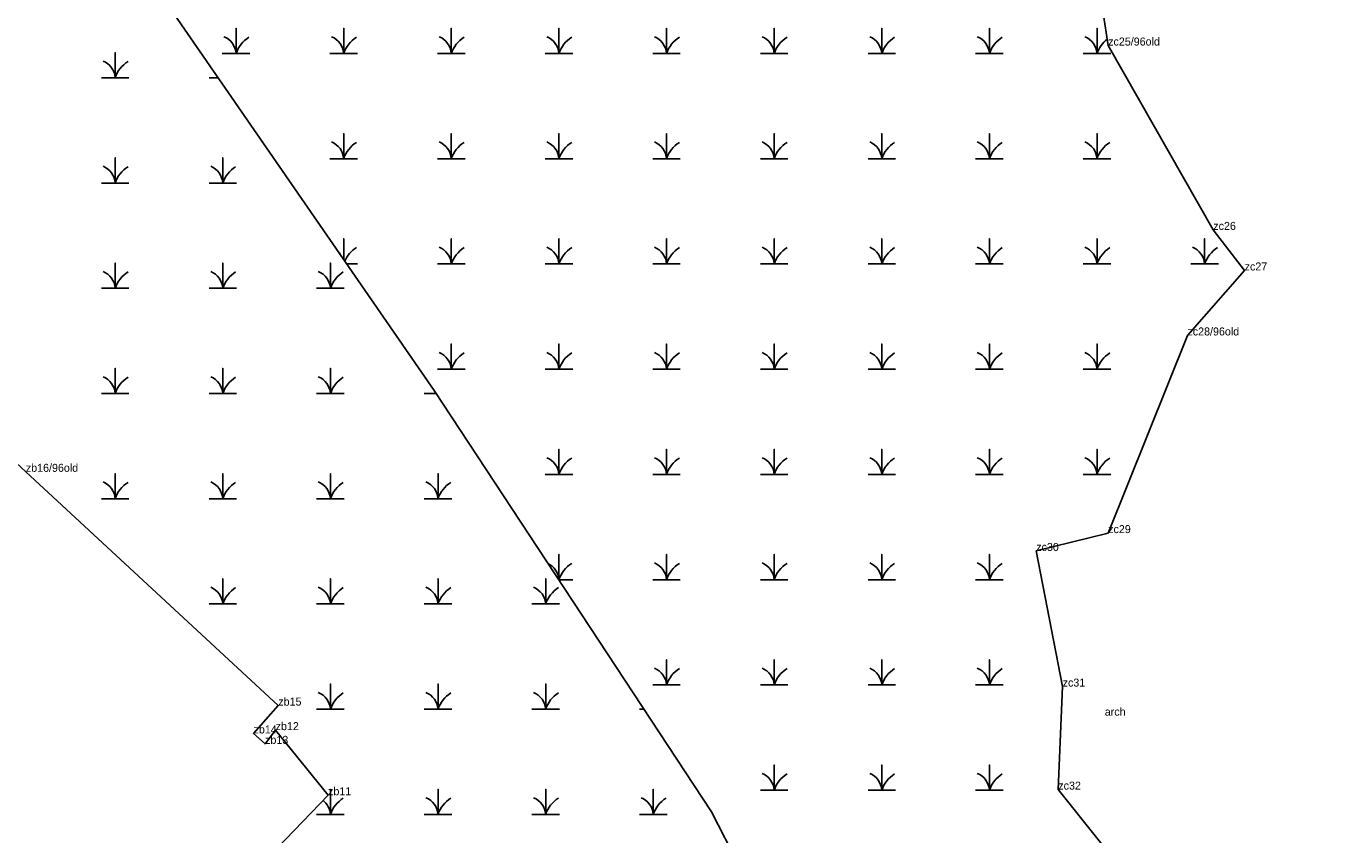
# Model space of a CAD drawing. Extents: x 2072529 to 2268796, y 436423 to 470406.
# Drawn here: x 2251941 to 2252754, y 438346 to 438852 of the extents above; entities that cross this region are included whole.
import ezdxf

# ---------------------------------------------------------------- set-up
doc = ezdxf.new("R2010")
doc.units = 0
for name, color, linetype in [('Exist Environmental Wetland Boundary', 7, 'Continuous'), ('Exist Environmental Wetland Boundary Cogo Comment', 7, 'Continuous'), ('Exist Hydro Jurisdictional Stream or Body of Water NEU Mitigable', 7, 'Continuous'), ('Exist Hydro Swamp or Marsh', 7, 'Continuous'), ('Old_Level_20', 7, 'Continuous')]:
    doc.layers.add(name, color=color, linetype=linetype)

msp = doc.modelspace()

# ---------------------------------------------------------------- linework, layer by layer
at = {"layer": 'Exist Environmental Wetland Boundary'}
for points in [[(2251148.94, 439610.49), (2251261.98, 439510.93), (2251353.72, 439431.67), (2251408.06, 439276.46), (2251418.5, 439100.24), (2251356.47, 439015.14), (2251265.14, 438865.12), (2251366.82, 438844.78), (2251385.46, 438875.42), (2251556.91, 438853.1), (2251718.82, 438830.13), (2251868.44, 438639.97), (2251940.74, 438572.89), (2252098.49, 438426.72), (2252083.03, 438409.31), (2252090.25, 438402.8), (2252096.84, 438411.38), (2252129.61, 438370.68)], [(2252602.41, 438934.42), (2252617.06, 438839.42), (2252682.76, 438724.15), (2252702.34, 438698.78), (2252666.6, 438658.16), (2252617.07, 438534.58), (2252572.12, 438523.42), (2252588.63, 438438.61), (2252585.9, 438374.2), (2252634.63, 438313.22), (2252652.92, 438234.16), (2252675.4, 438119.23), (2252680.55, 438043.34), (2252745.58, 437967.01), (2252754.42, 437962.79)], [(2252129.61, 438370.68), (2252087.24, 438326.64), (2252231.67, 438292.27), (2252265.76, 438199.96), (2252213.02, 438182.13), (2252209.12, 438152.05), (2252210.2, 438134.32), (2252276.43, 438157.85), (2252330.72, 438053.7), (2252370.68, 437902.26), (2252366.64, 437873.55), (2252367.26, 437851.27), (2252371.21, 437840.04)]]:
    msp.add_lwpolyline(points, dxfattribs=at)
at = {"layer": 'Exist Hydro Jurisdictional Stream or Body of Water NEU Mitigable'}
for p, q in [((2252009.78, 438893.45), (2252195.92, 438623.67)), ((2252195.92, 438623.67), (2252369.23, 438360.31)), ((2252369.23, 438360.31), (2252510.45, 438084.11))]:
    msp.add_line(p, q, dxfattribs=at)
at = {"layer": 'Exist Hydro Swamp or Marsh'}
for points in [[(2252063.52, 438834.45), (2252072.12, 438834.45), (2252072.12, 438850.23), (2252072.12, 438834.45), (2252080.72, 438834.45)], [(2252130.77, 438834.45), (2252139.37, 438834.45), (2252139.37, 438850.23), (2252139.37, 438834.45), (2252147.97, 438834.45)], [(2252198.02, 438834.45), (2252206.62, 438834.45), (2252206.62, 438850.23), (2252206.62, 438834.45), (2252215.22, 438834.45)], [(2252265.27, 438834.45), (2252273.87, 438834.45), (2252273.87, 438850.23), (2252273.87, 438834.45), (2252282.47, 438834.45)], [(2252332.52, 438834.45), (2252341.12, 438834.45), (2252341.12, 438850.23), (2252341.12, 438834.45), (2252349.72, 438834.45)], [(2252399.77, 438834.45), (2252408.37, 438834.45), (2252408.37, 438850.23), (2252408.37, 438834.45), (2252416.97, 438834.45)], [(2252467.02, 438834.45), (2252475.62, 438834.45), (2252475.62, 438850.23), (2252475.62, 438834.45), (2252484.22, 438834.45)], [(2252534.27, 438834.45), (2252542.87, 438834.45), (2252542.87, 438850.23), (2252542.87, 438834.45), (2252551.47, 438834.45)], [(2252601.52, 438834.45), (2252610.12, 438834.45), (2252610.12, 438850.23), (2252610.12, 438834.45), (2252618.72, 438834.45)], [(2251987.98, 438819.26), (2251996.58, 438819.26), (2251996.58, 438835.04), (2251996.58, 438819.26), (2252005.18, 438819.26)], [(2252055.23, 438819.26), (2252060.97, 438819.26)], [(2252130.77, 438768.65), (2252139.37, 438768.65), (2252139.37, 438784.43), (2252139.37, 438768.65), (2252147.97, 438768.65)], [(2252198.02, 438768.65), (2252206.62, 438768.65), (2252206.62, 438784.43), (2252206.62, 438768.65), (2252215.22, 438768.65)], [(2252265.27, 438768.65), (2252273.87, 438768.65), (2252273.87, 438784.43), (2252273.87, 438768.65), (2252282.47, 438768.65)], [(2252332.52, 438768.65), (2252341.12, 438768.65), (2252341.12, 438784.43), (2252341.12, 438768.65), (2252349.72, 438768.65)], [(2252399.77, 438768.65), (2252408.37, 438768.65), (2252408.37, 438784.43), (2252408.37, 438768.65), (2252416.97, 438768.65)], [(2252467.02, 438768.65), (2252475.62, 438768.65), (2252475.62, 438784.43), (2252475.62, 438768.65), (2252484.22, 438768.65)], [(2252534.27, 438768.65), (2252542.87, 438768.65), (2252542.87, 438784.43), (2252542.87, 438768.65), (2252551.47, 438768.65)], [(2252601.52, 438768.65), (2252610.12, 438768.65), (2252610.12, 438784.43), (2252610.12, 438768.65), (2252618.72, 438768.65)], [(2251987.98, 438753.46), (2251996.58, 438753.46), (2251996.58, 438769.24), (2251996.58, 438753.46), (2252005.18, 438753.46)], [(2252055.23, 438753.46), (2252063.83, 438753.46), (2252063.83, 438769.24), (2252063.83, 438753.46), (2252072.43, 438753.46)], [(2252139.37, 438705.63), (2252139.37, 438718.63), (2252139.37, 438705.63)], [(2252198.02, 438702.85), (2252206.62, 438702.85), (2252206.62, 438718.63), (2252206.62, 438702.85), (2252215.22, 438702.85)], [(2252265.27, 438702.85), (2252273.87, 438702.85), (2252273.87, 438718.63), (2252273.87, 438702.85), (2252282.47, 438702.85)], [(2252332.52, 438702.85), (2252341.12, 438702.85), (2252341.12, 438718.63), (2252341.12, 438702.85), (2252349.72, 438702.85)], [(2252399.77, 438702.85), (2252408.37, 438702.85), (2252408.37, 438718.63), (2252408.37, 438702.85), (2252416.97, 438702.85)], [(2252467.02, 438702.85), (2252475.62, 438702.85), (2252475.62, 438718.63), (2252475.62, 438702.85), (2252484.22, 438702.85)], [(2252534.27, 438702.85), (2252542.87, 438702.85), (2252542.87, 438718.63), (2252542.87, 438702.85), (2252551.47, 438702.85)], [(2252601.52, 438702.85), (2252610.12, 438702.85), (2252610.12, 438718.63), (2252610.12, 438702.85), (2252618.72, 438702.85)], [(2252668.77, 438702.85), (2252677.37, 438702.85), (2252677.37, 438718.63), (2252677.37, 438702.85), (2252685.97, 438702.85)], [(2251987.98, 438687.66), (2251996.58, 438687.66), (2251996.58, 438703.44), (2251996.58, 438687.66), (2252005.18, 438687.66)], [(2252055.23, 438687.66), (2252063.83, 438687.66), (2252063.83, 438703.44), (2252063.83, 438687.66), (2252072.43, 438687.66)], [(2252122.48, 438687.66), (2252131.08, 438687.66), (2252131.08, 438703.44), (2252131.08, 438687.66), (2252139.68, 438687.66)], [(2252141.29, 438702.85), (2252147.97, 438702.85)], [(2252198.02, 438637.05), (2252206.62, 438637.05), (2252206.62, 438652.83), (2252206.62, 438637.05), (2252215.22, 438637.05)], [(2252265.27, 438637.05), (2252273.87, 438637.05), (2252273.87, 438652.83), (2252273.87, 438637.05), (2252282.47, 438637.05)], [(2252332.52, 438637.05), (2252341.12, 438637.05), (2252341.12, 438652.83), (2252341.12, 438637.05), (2252349.72, 438637.05)], [(2252399.77, 438637.05), (2252408.37, 438637.05), (2252408.37, 438652.83), (2252408.37, 438637.05), (2252416.97, 438637.05)], [(2252467.02, 438637.05), (2252475.62, 438637.05), (2252475.62, 438652.83), (2252475.62, 438637.05), (2252484.22, 438637.05)], [(2252534.27, 438637.05), (2252542.87, 438637.05), (2252542.87, 438652.83), (2252542.87, 438637.05), (2252551.47, 438637.05)], [(2252601.52, 438637.05), (2252610.12, 438637.05), (2252610.12, 438652.83), (2252610.12, 438637.05), (2252618.72, 438637.05)], [(2251987.98, 438621.86), (2251996.58, 438621.86), (2251996.58, 438637.64), (2251996.58, 438621.86), (2252005.18, 438621.86)], [(2252055.23, 438621.86), (2252063.83, 438621.86), (2252063.83, 438637.64), (2252063.83, 438621.86), (2252072.43, 438621.86)], [(2252122.48, 438621.86), (2252131.08, 438621.86), (2252131.08, 438637.64), (2252131.08, 438621.86), (2252139.68, 438621.86)], [(2252189.73, 438621.86), (2252197.12, 438621.86)], [(2252265.27, 438571.25), (2252273.87, 438571.25), (2252273.87, 438587.03), (2252273.87, 438571.25), (2252282.47, 438571.25)], [(2252332.52, 438571.25), (2252341.12, 438571.25), (2252341.12, 438587.03), (2252341.12, 438571.25), (2252349.72, 438571.25)], [(2252399.77, 438571.25), (2252408.37, 438571.25), (2252408.37, 438587.03), (2252408.37, 438571.25), (2252416.97, 438571.25)], [(2252467.02, 438571.25), (2252475.62, 438571.25), (2252475.62, 438587.03), (2252475.62, 438571.25), (2252484.22, 438571.25)], [(2252534.27, 438571.25), (2252542.87, 438571.25), (2252542.87, 438587.03), (2252542.87, 438571.25), (2252551.47, 438571.25)], [(2252601.52, 438571.25), (2252610.12, 438571.25), (2252610.12, 438587.03), (2252610.12, 438571.25), (2252618.72, 438571.25)], [(2251987.98, 438556.06), (2251996.58, 438556.06), (2251996.58, 438571.84), (2251996.58, 438556.06), (2252005.18, 438556.06)], [(2252055.23, 438556.06), (2252063.83, 438556.06), (2252063.83, 438571.84), (2252063.83, 438556.06), (2252072.43, 438556.06)], [(2252122.48, 438556.06), (2252131.08, 438556.06), (2252131.08, 438571.84), (2252131.08, 438556.06), (2252139.68, 438556.06)], [(2252189.73, 438556.06), (2252198.33, 438556.06), (2252198.33, 438571.84), (2252198.33, 438556.06), (2252206.93, 438556.06)], [(2252273.72, 438505.45), (2252273.87, 438505.45), (2252273.87, 438521.23), (2252273.87, 438505.45), (2252282.47, 438505.45)], [(2252332.52, 438505.45), (2252341.12, 438505.45), (2252341.12, 438521.23), (2252341.12, 438505.45), (2252349.72, 438505.45)], [(2252399.77, 438505.45), (2252408.37, 438505.45), (2252408.37, 438521.23), (2252408.37, 438505.45), (2252416.97, 438505.45)], [(2252467.02, 438505.45), (2252475.62, 438505.45), (2252475.62, 438521.23), (2252475.62, 438505.45), (2252484.22, 438505.45)], [(2252534.27, 438505.45), (2252542.87, 438505.45), (2252542.87, 438521.23), (2252542.87, 438505.45), (2252551.47, 438505.45)], [(2252055.23, 438490.26), (2252063.83, 438490.26), (2252063.83, 438506.04), (2252063.83, 438490.26), (2252072.43, 438490.26)], [(2252122.48, 438490.26), (2252131.08, 438490.26), (2252131.08, 438506.04), (2252131.08, 438490.26), (2252139.68, 438490.26)], [(2252189.73, 438490.26), (2252198.33, 438490.26), (2252198.33, 438506.04), (2252198.33, 438490.26), (2252206.93, 438490.26)], [(2252256.98, 438490.26), (2252265.58, 438490.26), (2252265.58, 438506.04), (2252265.58, 438490.26), (2252274.18, 438490.26)], [(2252332.52, 438439.65), (2252341.12, 438439.65), (2252341.12, 438455.43), (2252341.12, 438439.65), (2252349.72, 438439.65)], [(2252399.77, 438439.65), (2252408.37, 438439.65), (2252408.37, 438455.43), (2252408.37, 438439.65), (2252416.97, 438439.65)], [(2252467.02, 438439.65), (2252475.62, 438439.65), (2252475.62, 438455.43), (2252475.62, 438439.65), (2252484.22, 438439.65)], [(2252534.27, 438439.65), (2252542.87, 438439.65), (2252542.87, 438455.43), (2252542.87, 438439.65), (2252551.47, 438439.65)], [(2252122.48, 438424.46), (2252131.08, 438424.46), (2252131.08, 438440.24), (2252131.08, 438424.46), (2252139.68, 438424.46)], [(2252189.73, 438424.46), (2252198.33, 438424.46), (2252198.33, 438440.24), (2252198.33, 438424.46), (2252206.93, 438424.46)], [(2252256.98, 438424.46), (2252265.58, 438424.46), (2252265.58, 438440.24), (2252265.58, 438424.46), (2252274.18, 438424.46)], [(2252324.23, 438424.46), (2252327.02, 438424.46)], [(2252399.77, 438373.85), (2252408.37, 438373.85), (2252408.37, 438389.63), (2252408.37, 438373.85), (2252416.97, 438373.85)], [(2252467.02, 438373.85), (2252475.62, 438373.85), (2252475.62, 438389.63), (2252475.62, 438373.85), (2252484.22, 438373.85)], [(2252534.27, 438373.85), (2252542.87, 438373.85), (2252542.87, 438389.63), (2252542.87, 438373.85), (2252551.47, 438373.85)], [(2252122.48, 438358.66), (2252131.08, 438358.66), (2252131.08, 438374.44), (2252131.08, 438358.66), (2252139.68, 438358.66)], [(2252189.73, 438358.66), (2252198.33, 438358.66), (2252198.33, 438374.44), (2252198.33, 438358.66), (2252206.93, 438358.66)], [(2252256.98, 438358.66), (2252265.58, 438358.66), (2252265.58, 438374.44), (2252265.58, 438358.66), (2252274.18, 438358.66)], [(2252324.23, 438358.66), (2252332.83, 438358.66), (2252332.83, 438374.44), (2252332.83, 438358.66), (2252341.43, 438358.66)]]:
    msp.add_lwpolyline(points, dxfattribs=at)
for centre, radius, start, end in [((2252059.85, 438833.57), 12.3, 4.14034, 67.53497), ((2252090.36, 438828.39), 19.22, 122.12745, 161.62219), ((2252127.1, 438833.57), 12.3, 4.14034, 67.53497), ((2252157.61, 438828.39), 19.22, 122.12745, 161.62219), ((2252194.35, 438833.57), 12.3, 4.14034, 67.53497), ((2252224.86, 438828.39), 19.22, 122.12745, 161.62219), ((2252261.6, 438833.57), 12.3, 4.14034, 67.53497), ((2252292.11, 438828.39), 19.22, 122.12745, 161.62219), ((2252328.85, 438833.57), 12.3, 4.14034, 67.53497), ((2252359.36, 438828.39), 19.22, 122.12745, 161.62219), ((2252396.1, 438833.57), 12.3, 4.14034, 67.53497), ((2252426.61, 438828.39), 19.22, 122.12745, 161.62219), ((2252463.35, 438833.57), 12.3, 4.14034, 67.53497), ((2252493.86, 438828.39), 19.22, 122.12745, 161.62219), ((2252530.6, 438833.57), 12.3, 4.14034, 67.53497), ((2252561.11, 438828.39), 19.22, 122.12745, 161.62219), ((2252597.85, 438833.57), 12.3, 4.14034, 67.53497), ((2252628.36, 438828.39), 19.22, 128.34713, 161.62219), ((2251984.32, 438818.37), 12.3, 4.14034, 67.53497), ((2252014.82, 438813.19), 19.22, 122.12745, 161.62219), ((2252127.1, 438767.77), 12.3, 4.14034, 67.53497), ((2252157.61, 438762.59), 19.22, 122.12745, 161.62219), ((2252194.35, 438767.77), 12.3, 4.14034, 67.53497), ((2252224.86, 438762.59), 19.22, 122.12745, 161.62219), ((2252261.6, 438767.77), 12.3, 4.14034, 67.53497), ((2252292.11, 438762.59), 19.22, 122.12745, 161.62219), ((2252328.85, 438767.77), 12.3, 4.14034, 67.53497), ((2252359.36, 438762.59), 19.22, 122.12745, 161.62219), ((2252396.1, 438767.77), 12.3, 4.14034, 67.53497), ((2252426.61, 438762.59), 19.22, 122.12745, 161.62219), ((2252463.35, 438767.77), 12.3, 4.14034, 67.53497), ((2252493.86, 438762.59), 19.22, 122.12745, 161.62219), ((2252530.6, 438767.77), 12.3, 4.14034, 67.53497), ((2252561.11, 438762.59), 19.22, 122.12745, 161.62219), ((2252597.85, 438767.77), 12.3, 4.14034, 67.53497), ((2252628.36, 438762.59), 19.22, 122.12745, 161.62219), ((2251984.32, 438752.57), 12.3, 4.14034, 67.53497), ((2252014.82, 438747.39), 19.22, 122.12745, 161.62219), ((2252051.57, 438752.57), 12.3, 4.14034, 67.53497), ((2252082.07, 438747.39), 19.22, 122.12745, 161.62219), ((2252127.1, 438701.97), 12.3, 26.6144, 42.59688), ((2252157.61, 438696.79), 19.22, 122.12745, 155.933), ((2252194.35, 438701.97), 12.3, 4.14034, 67.53497), ((2252224.86, 438696.79), 19.22, 122.12745, 161.62219), ((2252261.6, 438701.97), 12.3, 4.14034, 67.53497), ((2252292.11, 438696.79), 19.22, 122.12745, 161.62219), ((2252328.85, 438701.97), 12.3, 4.14034, 67.53497), ((2252359.36, 438696.79), 19.22, 122.12745, 161.62219), ((2252396.1, 438701.97), 12.3, 4.14034, 67.53497), ((2252426.61, 438696.79), 19.22, 122.12745, 161.62219), ((2252463.35, 438701.97), 12.3, 4.14034, 67.53497), ((2252493.86, 438696.79), 19.22, 122.12745, 161.62219), ((2252530.6, 438701.97), 12.3, 4.14034, 67.53497), ((2252561.11, 438696.79), 19.22, 122.12745, 161.62219), ((2252597.85, 438701.97), 12.3, 4.14034, 67.53497), ((2252628.36, 438696.79), 19.22, 122.12745, 161.62219), ((2252665.1, 438701.97), 12.3, 4.14034, 67.53497), ((2252695.61, 438696.79), 19.22, 122.12745, 161.62219), ((2251984.32, 438686.77), 12.3, 4.14034, 67.53497), ((2252014.82, 438681.59), 19.22, 122.12745, 161.62219), ((2252051.57, 438686.77), 12.3, 4.14034, 67.53497), ((2252082.07, 438681.59), 19.22, 122.12745, 161.62219), ((2252118.82, 438686.77), 12.3, 4.14034, 67.53497), ((2252149.32, 438681.59), 19.22, 122.12745, 161.62219), ((2252194.35, 438636.17), 12.3, 4.14034, 67.53497), ((2252224.86, 438630.99), 19.22, 122.12745, 161.62219), ((2252261.6, 438636.17), 12.3, 4.14034, 67.53497), ((2252292.11, 438630.99), 19.22, 122.12745, 161.62219), ((2252328.85, 438636.17), 12.3, 4.14034, 67.53497), ((2252359.36, 438630.99), 19.22, 122.12745, 161.62219), ((2252396.1, 438636.17), 12.3, 4.14034, 67.53497), ((2252426.61, 438630.99), 19.22, 122.12745, 161.62219), ((2252463.35, 438636.17), 12.3, 4.14034, 67.53497), ((2252493.86, 438630.99), 19.22, 122.12745, 161.62219), ((2252530.6, 438636.17), 12.3, 4.14034, 67.53497), ((2252561.11, 438630.99), 19.22, 122.12745, 161.62219), ((2252597.85, 438636.17), 12.3, 4.14034, 67.53497), ((2252628.36, 438630.99), 19.22, 122.12745, 161.62219), ((2251984.32, 438620.97), 12.3, 4.14034, 67.53497), ((2252014.82, 438615.79), 19.22, 122.12745, 161.62219), ((2252051.57, 438620.97), 12.3, 4.14034, 67.53497), ((2252082.07, 438615.79), 19.22, 122.12745, 161.62219), ((2252118.82, 438620.97), 12.3, 4.14034, 67.53497), ((2252149.32, 438615.79), 19.22, 122.12745, 161.62219), ((2252261.6, 438570.37), 12.3, 4.14034, 67.53497), ((2252292.11, 438565.19), 19.22, 122.12745, 161.62219), ((2252328.85, 438570.37), 12.3, 4.14034, 67.53497), ((2252359.36, 438565.19), 19.22, 122.12745, 161.62219), ((2252396.1, 438570.37), 12.3, 4.14034, 67.53497), ((2252426.61, 438565.19), 19.22, 122.12745, 161.62219), ((2252463.35, 438570.37), 12.3, 4.14034, 67.53497), ((2252493.86, 438565.19), 19.22, 122.12745, 161.62219), ((2252530.6, 438570.37), 12.3, 4.14034, 67.53497), ((2252561.11, 438565.19), 19.22, 122.12745, 161.62219), ((2252597.85, 438570.37), 12.3, 4.14034, 67.53497), ((2252628.36, 438565.19), 19.22, 122.12745, 161.62219), ((2251984.32, 438555.17), 12.3, 4.14034, 67.53497), ((2252014.82, 438549.99), 19.22, 122.12745, 161.62219), ((2252051.57, 438555.17), 12.3, 4.14034, 67.53497), ((2252082.07, 438549.99), 19.22, 122.12745, 161.62219), ((2252118.82, 438555.17), 12.3, 4.14034, 67.53497), ((2252149.32, 438549.99), 19.22, 122.12745, 161.62219), ((2252186.07, 438555.17), 12.3, 4.14034, 67.53497), ((2252216.57, 438549.99), 19.22, 122.12745, 161.62219), ((2252261.6, 438504.57), 12.3, 4.14034, 63.72687), ((2252292.11, 438499.39), 19.22, 122.12745, 161.62219), ((2252328.85, 438504.57), 12.3, 4.14034, 67.53497), ((2252359.36, 438499.39), 19.22, 122.12745, 161.62219), ((2252396.1, 438504.57), 12.3, 4.14034, 67.53497), ((2252426.61, 438499.39), 19.22, 122.12745, 161.62219), ((2252463.35, 438504.57), 12.3, 4.14034, 67.53497), ((2252493.86, 438499.39), 19.22, 122.12745, 161.62219), ((2252530.6, 438504.57), 12.3, 4.14034, 67.53497), ((2252561.11, 438499.39), 19.22, 122.12745, 161.62219), ((2252051.57, 438489.37), 12.3, 4.14034, 67.53497), ((2252082.07, 438484.19), 19.22, 122.12745, 161.62219), ((2252118.82, 438489.37), 12.3, 4.14034, 67.53497), ((2252149.32, 438484.19), 19.22, 122.12745, 161.62219), ((2252186.07, 438489.37), 12.3, 4.14034, 67.53497), ((2252216.57, 438484.19), 19.22, 122.12745, 161.62219), ((2252253.32, 438489.37), 12.3, 4.14034, 67.53497), ((2252283.82, 438484.19), 19.22, 122.12745, 161.62219), ((2252328.85, 438438.77), 12.3, 4.14034, 67.53497), ((2252359.36, 438433.59), 19.22, 122.12745, 161.62219), ((2252396.1, 438438.77), 12.3, 4.14034, 67.53497), ((2252426.61, 438433.59), 19.22, 122.12745, 161.62219), ((2252463.35, 438438.77), 12.3, 4.14034, 67.53497), ((2252493.86, 438433.59), 19.22, 122.12745, 161.62219), ((2252530.6, 438438.77), 12.3, 4.14034, 67.53497), ((2252561.11, 438433.59), 19.22, 122.12745, 161.62219), ((2252118.82, 438423.57), 12.3, 4.14034, 67.53497), ((2252149.32, 438418.39), 19.22, 122.12745, 161.62219), ((2252186.07, 438423.57), 12.3, 4.14034, 67.53497), ((2252216.57, 438418.39), 19.22, 122.12745, 161.62219), ((2252253.32, 438423.57), 12.3, 4.14034, 67.53497), ((2252283.82, 438418.39), 19.22, 122.12745, 161.62219), ((2252396.1, 438372.97), 12.3, 4.14034, 67.53497), ((2252426.61, 438367.79), 19.22, 122.12745, 161.62219), ((2252463.35, 438372.97), 12.3, 4.14034, 67.53497), ((2252493.86, 438367.79), 19.22, 122.12745, 161.62219), ((2252530.6, 438372.97), 12.3, 4.14034, 67.53497), ((2252561.11, 438367.79), 19.22, 122.12745, 161.62219), ((2252149.32, 438352.59), 19.22, 122.12745, 161.62219), ((2252186.07, 438357.77), 12.3, 4.14034, 67.53497), ((2252216.57, 438352.59), 19.22, 122.12745, 161.62219), ((2252253.32, 438357.77), 12.3, 4.14034, 67.53497), ((2252283.82, 438352.59), 19.22, 122.12745, 161.62219), ((2252320.57, 438357.77), 12.3, 4.14034, 67.53497), ((2252351.07, 438352.59), 19.22, 122.12745, 161.62219), ((2252118.82, 438357.77), 12.3, 4.14034, 51.58919)]:
    msp.add_arc(centre, radius, start, end, dxfattribs=at)
at = {"layer": 'Old_Level_20'}
for p, q in [((2252617.06, 438839.42), (2252617.06, 438839.42)), ((2252682.76, 438724.15), (2252682.76, 438724.15)), ((2252702.34, 438698.78), (2252702.34, 438698.78)), ((2252666.6, 438658.16), (2252666.6, 438658.16)), ((2252617.07, 438534.58), (2252617.07, 438534.58)), ((2252572.12, 438523.42), (2252572.12, 438523.42)), ((2252588.63, 438438.61), (2252588.63, 438438.61)), ((2252098.49, 438426.72), (2252098.49, 438426.72)), ((2252614.96, 438420.41), (2252614.96, 438420.41)), ((2252083.03, 438409.31), (2252083.03, 438409.31)), ((2252096.84, 438411.38), (2252096.84, 438411.38)), ((2252090.25, 438402.8), (2252090.25, 438402.8)), ((2252129.61, 438370.68), (2252129.61, 438370.68)), ((2252585.9, 438374.2), (2252585.9, 438374.2))]:
    msp.add_line(p, q, dxfattribs=at)

# ---------------------------------------------------------------- texts
at = {"layer": 'Exist Environmental Wetland Boundary Cogo Comment'}
for s, p in [('zc25/96old', (2252617.06, 438839.42)), ('zc26', (2252682.76, 438724.15)), ('zc27', (2252702.34, 438698.78)), ('zc28/96old', (2252666.6, 438658.16)), ('zb16/96old', (2251940.74, 438572.89)), ('zc29', (2252617.07, 438534.58)), ('zc30', (2252572.12, 438523.42)), ('zc31', (2252588.63, 438438.61)), ('zb15', (2252098.49, 438426.72)), ('arch', (2252614.96, 438420.41)), ('zb12', (2252096.84, 438411.38)), ('zb14', (2252083.03, 438409.31)), ('zb13', (2252090.25, 438402.8)), ('zb11', (2252129.61, 438370.68)), ('zc32', (2252585.9, 438374.2))]:
    msp.add_text(s, height=5, dxfattribs=at).set_placement(p)

doc.saveas('drawing.dxf')
